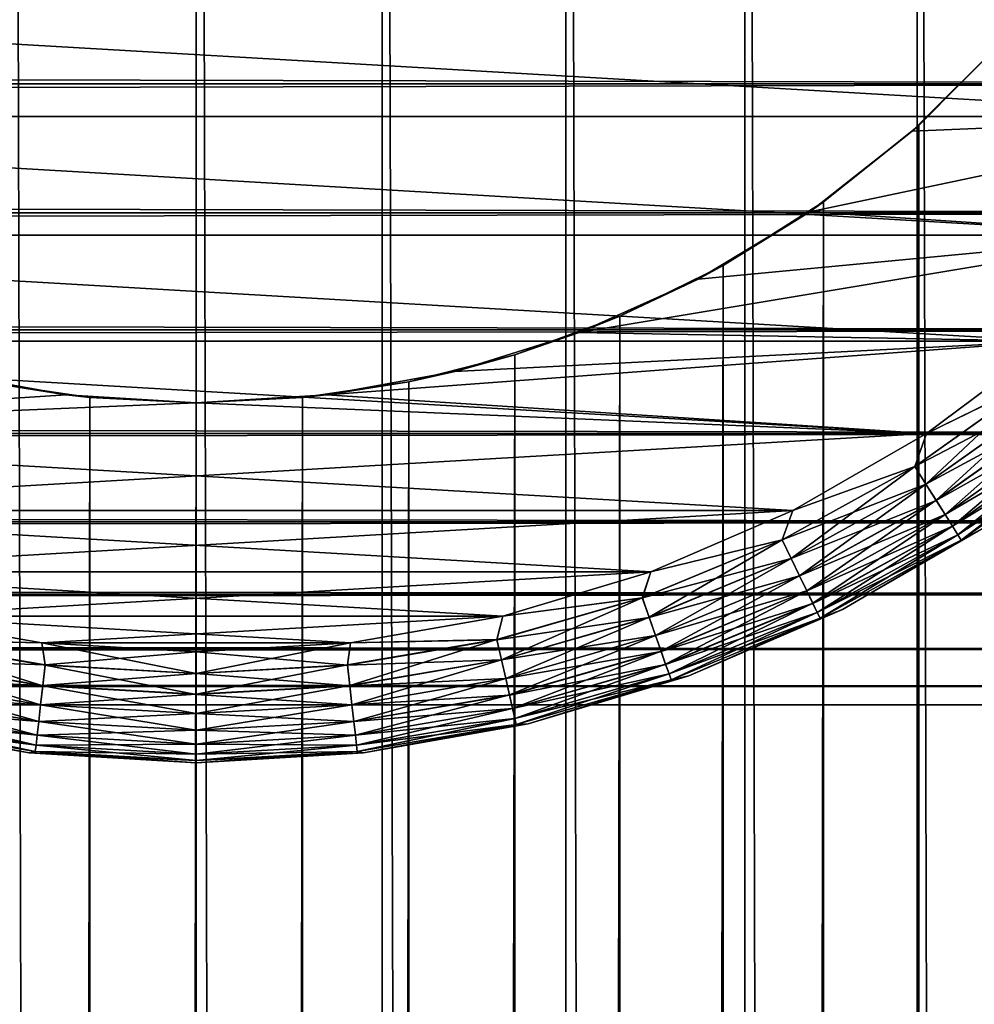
# Model space of a CAD drawing. Extents: x -265 to 265, y 0 to 607.
# Tile 276 of 296: x 248 to 257, y 565 to 574. Entities that reach past the tile are written whole.
import ezdxf

# ---------------------------------------------------------------- set-up
doc = ezdxf.new("R2010")
doc.units = 0
doc.header["$LTSCALE"] = 26.699852
for name, color, linetype in [('101', 7, 'CONTINUOUS'), ('102', 7, 'CONTINUOUS'), ('4', 7, 'CONTINUOUS'), ('79', 7, 'CONTINUOUS'), ('80', 7, 'CONTINUOUS'), ('85', 7, 'CONTINUOUS'), ('86', 7, 'CONTINUOUS'), ('89', 7, 'CONTINUOUS'), ('90', 7, 'CONTINUOUS'), ('93', 7, 'CONTINUOUS'), ('94', 7, 'CONTINUOUS'), ('97', 7, 'CONTINUOUS'), ('98', 7, 'CONTINUOUS')]:
    doc.layers.add(name, color=color, linetype=linetype)

msp = doc.modelspace()

# ---------------------------------------------------------------- linework, layer by layer
at = {"layer": '101', "color": 7, "linetype": 'CONTINUOUS'}
for points in [[(248.607, 568.0811, -25), (247.2327, 568.3234, -25), (247.2863, 568.1107, -25.0192), (248.607, 568.0811, -25)], [(248.6136, 567.695, -25.0762), (247.2863, 568.1107, -25.0192), (247.2446, 567.9276, -25.0762), (248.6136, 567.695, -25.0762)], [(248.6346, 567.8816, -25.0192), (248.607, 568.0811, -25), (247.2863, 568.1107, -25.0192), (248.6346, 567.8816, -25.0192)], [(248.6346, 567.8816, -25.0192), (247.2863, 568.1107, -25.0192), (248.6136, 567.695, -25.0762), (248.6346, 567.8816, -25.0192)], [(250, 568, -25), (248.607, 568.0811, -25), (250, 567.8049, -25.0192), (250, 568, -25)], [(250, 567.8049, -25.0192), (248.607, 568.0811, -25), (248.6346, 567.8816, -25.0192), (250, 567.8049, -25.0192)], [(248.5942, 567.5231, -25.1687), (247.2446, 567.9276, -25.0762), (247.2061, 567.7589, -25.1687), (248.5942, 567.5231, -25.1687)], [(248.6136, 567.695, -25.0762), (247.2446, 567.9276, -25.0762), (248.5942, 567.5231, -25.1687), (248.6136, 567.695, -25.0762)], [(250, 567.6171, -25.0762), (248.6346, 567.8816, -25.0192), (248.6136, 567.695, -25.0762), (250, 567.6171, -25.0762)], [(250, 567.8049, -25.0192), (248.6346, 567.8816, -25.0192), (250, 567.6171, -25.0762), (250, 567.8049, -25.0192)], [(248.5772, 567.3724, -25.2933), (247.2061, 567.7589, -25.1687), (247.1723, 567.6111, -25.2933), (248.5772, 567.3724, -25.2933)], [(248.5942, 567.5231, -25.1687), (247.2061, 567.7589, -25.1687), (248.5772, 567.3724, -25.2933), (248.5942, 567.5231, -25.1687)], [(250, 567.4441, -25.1687), (248.6136, 567.695, -25.0762), (248.5942, 567.5231, -25.1687), (250, 567.4441, -25.1687)], [(250, 567.6171, -25.0762), (248.6136, 567.695, -25.0762), (250, 567.4441, -25.1687), (250, 567.6171, -25.0762)], [(248.5633, 567.2488, -25.4451), (247.1723, 567.6111, -25.2933), (247.1446, 567.4898, -25.4451), (248.5633, 567.2488, -25.4451)], [(248.5772, 567.3724, -25.2933), (247.1723, 567.6111, -25.2933), (248.5633, 567.2488, -25.4451), (248.5772, 567.3724, -25.2933)], [(248.5529, 567.157, -25.6182), (247.1446, 567.4898, -25.4451), (247.1241, 567.3998, -25.6182), (248.5529, 567.157, -25.6182)], [(248.5633, 567.2488, -25.4451), (247.1446, 567.4898, -25.4451), (248.5529, 567.157, -25.6182), (248.5633, 567.2488, -25.4451)], [(250, 567.2925, -25.2933), (248.5942, 567.5231, -25.1687), (248.5772, 567.3724, -25.2933), (250, 567.2925, -25.2933)], [(250, 567.4441, -25.1687), (248.5942, 567.5231, -25.1687), (250, 567.2925, -25.2933), (250, 567.4441, -25.1687)], [(248.5466, 567.1006, -25.8061), (247.1241, 567.3998, -25.6182), (247.1115, 567.3444, -25.8061), (248.5466, 567.1006, -25.8061)], [(248.5529, 567.157, -25.6182), (247.1241, 567.3998, -25.6182), (248.5466, 567.1006, -25.8061), (248.5529, 567.157, -25.6182)], [(247.002, 567.3504, -26), (248.4908, 567.0879, -26), (247.1115, 567.3444, -25.8061), (247.002, 567.3504, -26)], [(248.4908, 567.0879, -26), (248.5466, 567.1006, -25.8061), (247.1115, 567.3444, -25.8061), (248.4908, 567.0879, -26)], [(250, 567.1681, -25.4451), (248.5772, 567.3724, -25.2933), (248.5633, 567.2488, -25.4451), (250, 567.1681, -25.4451)], [(250, 567.2925, -25.2933), (248.5772, 567.3724, -25.2933), (250, 567.1681, -25.4451), (250, 567.2925, -25.2933)], [(250, 567.0757, -25.6182), (248.5633, 567.2488, -25.4451), (248.5529, 567.157, -25.6182), (250, 567.0757, -25.6182)], [(250, 567.1681, -25.4451), (248.5633, 567.2488, -25.4451), (250, 567.0757, -25.6182), (250, 567.1681, -25.4451)], [(250, 567.019, -25.8061), (248.5529, 567.157, -25.6182), (248.5466, 567.1006, -25.8061), (250, 567.019, -25.8061)], [(250, 567.0757, -25.6182), (248.5529, 567.157, -25.6182), (250, 567.019, -25.8061), (250, 567.0757, -25.6182)], [(248.4908, 567.0879, -26), (250, 567, -26), (248.5466, 567.1006, -25.8061), (248.4908, 567.0879, -26)], [(250, 567, -26), (250, 567.019, -25.8061), (248.5466, 567.1006, -25.8061), (250, 567, -26)]]:
    msp.add_3dface(points, dxfattribs=at)
at = {"layer": '102', "color": 7, "linetype": 'CONTINUOUS'}
for points in [[(257.7134, 570.8074, -25), (256.5941, 569.9741, -25), (257.6035, 570.4655, -25.0192), (257.7134, 570.8074, -25)], [(257.6035, 570.4655, -25.0192), (256.5941, 569.9741, -25), (256.4882, 569.6741, -25.0192), (257.6035, 570.4655, -25.0192)], [(257.6035, 570.4655, -25.0192), (256.4882, 569.6741, -25.0192), (257.7206, 570.3187, -25.0762), (257.6035, 570.4655, -25.0192)], [(257.7206, 570.3187, -25.0762), (256.4882, 569.6741, -25.0192), (256.5881, 569.5151, -25.0762), (257.7206, 570.3187, -25.0762)], [(257.7206, 570.3187, -25.0762), (256.5881, 569.5151, -25.0762), (257.8285, 570.1834, -25.1687), (257.7206, 570.3187, -25.0762)], [(257.8285, 570.1834, -25.1687), (256.5881, 569.5151, -25.0762), (256.6801, 569.3686, -25.1687), (257.8285, 570.1834, -25.1687)], [(257.8285, 570.1834, -25.1687), (256.6801, 569.3686, -25.1687), (257.923, 570.0649, -25.2933), (257.8285, 570.1834, -25.1687)], [(257.923, 570.0649, -25.2933), (256.6801, 569.3686, -25.1687), (256.7608, 569.2402, -25.2933), (257.923, 570.0649, -25.2933)], [(257.923, 570.0649, -25.2933), (256.7608, 569.2402, -25.2933), (258.0006, 569.9676, -25.4451), (257.923, 570.0649, -25.2933)], [(256.5941, 569.9741, -25), (255.3855, 569.2764, -25), (256.4882, 569.6741, -25.0192), (256.5941, 569.9741, -25)], [(258.0006, 569.9676, -25.4451), (256.7608, 569.2402, -25.2933), (256.827, 569.1349, -25.4451), (258.0006, 569.9676, -25.4451)], [(258.0006, 569.9676, -25.4451), (256.827, 569.1349, -25.4451), (258.0581, 569.8954, -25.6182), (258.0006, 569.9676, -25.4451)], [(258.0581, 569.8954, -25.6182), (256.827, 569.1349, -25.4451), (256.8761, 569.0567, -25.6182), (258.0581, 569.8954, -25.6182)], [(258.0581, 569.8954, -25.6182), (256.8761, 569.0567, -25.6182), (258.0935, 569.851, -25.8061), (258.0581, 569.8954, -25.6182)], [(258.0935, 569.851, -25.8061), (256.8761, 569.0567, -25.6182), (256.9063, 569.0087, -25.8061), (258.0935, 569.851, -25.8061)], [(257.1436, 569.1387, -26), (258.0935, 569.851, -25.8061), (256.9063, 569.0087, -25.8061), (257.1436, 569.1387, -26)], [(256.4882, 569.6741, -25.0192), (255.3855, 569.2764, -25), (255.2913, 569.0126, -25.0192), (256.4882, 569.6741, -25.0192)], [(256.4882, 569.6741, -25.0192), (255.2913, 569.0126, -25.0192), (256.5881, 569.5151, -25.0762), (256.4882, 569.6741, -25.0192)], [(256.5881, 569.5151, -25.0762), (255.2913, 569.0126, -25.0192), (255.3727, 568.8434, -25.0762), (256.5881, 569.5151, -25.0762)], [(256.5881, 569.5151, -25.0762), (255.3727, 568.8434, -25.0762), (256.6801, 569.3686, -25.1687), (256.5881, 569.5151, -25.0762)], [(256.6801, 569.3686, -25.1687), (255.3727, 568.8434, -25.0762), (255.4478, 568.6875, -25.1687), (256.6801, 569.3686, -25.1687)], [(256.6801, 569.3686, -25.1687), (255.4478, 568.6875, -25.1687), (256.7608, 569.2402, -25.2933), (256.6801, 569.3686, -25.1687)], [(255.3855, 569.2764, -25), (254.1042, 568.7237, -25), (255.2913, 569.0126, -25.0192), (255.3855, 569.2764, -25)], [(256.7608, 569.2402, -25.2933), (255.4478, 568.6875, -25.1687), (255.5136, 568.5509, -25.2933), (256.7608, 569.2402, -25.2933)], [(256.7608, 569.2402, -25.2933), (255.5136, 568.5509, -25.2933), (256.827, 569.1349, -25.4451), (256.7608, 569.2402, -25.2933)], [(256.827, 569.1349, -25.4451), (255.5136, 568.5509, -25.2933), (255.5676, 568.4389, -25.4451), (256.827, 569.1349, -25.4451)], [(256.827, 569.1349, -25.4451), (255.5676, 568.4389, -25.4451), (256.8761, 569.0567, -25.6182), (256.827, 569.1349, -25.4451)], [(255.8344, 568.3828, -26), (257.1436, 569.1387, -26), (256.9063, 569.0087, -25.8061), (255.8344, 568.3828, -26)], [(255.2913, 569.0126, -25.0192), (254.1042, 568.7237, -25), (254.0278, 568.4893, -25.0192), (255.2913, 569.0126, -25.0192)], [(255.2913, 569.0126, -25.0192), (254.0278, 568.4893, -25.0192), (255.3727, 568.8434, -25.0762), (255.2913, 569.0126, -25.0192)], [(256.8761, 569.0567, -25.6182), (255.5676, 568.4389, -25.4451), (255.6076, 568.3556, -25.6182), (256.8761, 569.0567, -25.6182)], [(256.8761, 569.0567, -25.6182), (255.6076, 568.3556, -25.6182), (256.9063, 569.0087, -25.8061), (256.8761, 569.0567, -25.6182)], [(256.9063, 569.0087, -25.8061), (255.6076, 568.3556, -25.6182), (255.6323, 568.3045, -25.8061), (256.9063, 569.0087, -25.8061)], [(255.8344, 568.3828, -26), (256.9063, 569.0087, -25.8061), (255.6323, 568.3045, -25.8061), (255.8344, 568.3828, -26)], [(255.3727, 568.8434, -25.0762), (254.0278, 568.4893, -25.0192), (254.0898, 568.312, -25.0762), (255.3727, 568.8434, -25.0762)], [(255.3727, 568.8434, -25.0762), (254.0898, 568.312, -25.0762), (255.4478, 568.6875, -25.1687), (255.3727, 568.8434, -25.0762)], [(254.1042, 568.7237, -25), (252.7673, 568.3234, -25), (254.0278, 568.4893, -25.0192), (254.1042, 568.7237, -25)], [(255.4478, 568.6875, -25.1687), (254.0898, 568.312, -25.0762), (254.1469, 568.1487, -25.1687), (255.4478, 568.6875, -25.1687)], [(255.4478, 568.6875, -25.1687), (254.1469, 568.1487, -25.1687), (255.5136, 568.5509, -25.2933), (255.4478, 568.6875, -25.1687)], [(255.5136, 568.5509, -25.2933), (254.1469, 568.1487, -25.1687), (254.197, 568.0056, -25.2933), (255.5136, 568.5509, -25.2933)], [(255.5136, 568.5509, -25.2933), (254.197, 568.0056, -25.2933), (255.5676, 568.4389, -25.4451), (255.5136, 568.5509, -25.2933)], [(254.0278, 568.4893, -25.0192), (252.7673, 568.3234, -25), (252.7137, 568.1107, -25.0192), (254.0278, 568.4893, -25.0192)], [(254.0278, 568.4893, -25.0192), (252.7137, 568.1107, -25.0192), (254.0898, 568.312, -25.0762), (254.0278, 568.4893, -25.0192)], [(255.5676, 568.4389, -25.4451), (254.197, 568.0056, -25.2933), (254.2381, 567.8882, -25.4451), (255.5676, 568.4389, -25.4451)], [(255.5676, 568.4389, -25.4451), (254.2381, 567.8882, -25.4451), (255.6076, 568.3556, -25.6182), (255.5676, 568.4389, -25.4451)], [(254.4463, 567.784, -26), (255.8344, 568.3828, -26), (255.6323, 568.3045, -25.8061), (254.4463, 567.784, -26)], [(252.7673, 568.3234, -25), (251.393, 568.0811, -25), (252.7137, 568.1107, -25.0192), (252.7673, 568.3234, -25)], [(254.0898, 568.312, -25.0762), (252.7137, 568.1107, -25.0192), (252.7554, 567.9276, -25.0762), (254.0898, 568.312, -25.0762)], [(254.0898, 568.312, -25.0762), (252.7554, 567.9276, -25.0762), (254.1469, 568.1487, -25.1687), (254.0898, 568.312, -25.0762)], [(255.6076, 568.3556, -25.6182), (254.2381, 567.8882, -25.4451), (254.2686, 567.801, -25.6182), (255.6076, 568.3556, -25.6182)], [(255.6076, 568.3556, -25.6182), (254.2686, 567.801, -25.6182), (255.6323, 568.3045, -25.8061), (255.6076, 568.3556, -25.6182)], [(255.6323, 568.3045, -25.8061), (254.2686, 567.801, -25.6182), (254.2874, 567.7474, -25.8061), (255.6323, 568.3045, -25.8061)], [(254.4463, 567.784, -26), (255.6323, 568.3045, -25.8061), (254.2874, 567.7474, -25.8061), (254.4463, 567.784, -26)], [(252.7137, 568.1107, -25.0192), (251.393, 568.0811, -25), (251.3654, 567.8816, -25.0192), (252.7137, 568.1107, -25.0192)], [(252.7137, 568.1107, -25.0192), (251.3654, 567.8816, -25.0192), (252.7554, 567.9276, -25.0762), (252.7137, 568.1107, -25.0192)], [(254.1469, 568.1487, -25.1687), (252.7554, 567.9276, -25.0762), (252.7939, 567.7589, -25.1687), (254.1469, 568.1487, -25.1687)], [(254.1469, 568.1487, -25.1687), (252.7939, 567.7589, -25.1687), (254.197, 568.0056, -25.2933), (254.1469, 568.1487, -25.1687)], [(251.393, 568.0811, -25), (250, 568, -25), (251.3654, 567.8816, -25.0192), (251.393, 568.0811, -25)], [(254.197, 568.0056, -25.2933), (252.7939, 567.7589, -25.1687), (252.8277, 567.6111, -25.2933), (254.197, 568.0056, -25.2933)], [(254.197, 568.0056, -25.2933), (252.8277, 567.6111, -25.2933), (254.2381, 567.8882, -25.4451), (254.197, 568.0056, -25.2933)], [(250, 568, -25), (250, 567.8049, -25.0192), (251.3654, 567.8816, -25.0192), (250, 568, -25)], [(252.7554, 567.9276, -25.0762), (251.3654, 567.8816, -25.0192), (251.3864, 567.695, -25.0762), (252.7554, 567.9276, -25.0762)], [(252.7554, 567.9276, -25.0762), (251.3864, 567.695, -25.0762), (252.7939, 567.7589, -25.1687), (252.7554, 567.9276, -25.0762)], [(251.3654, 567.8816, -25.0192), (250, 567.8049, -25.0192), (251.3864, 567.695, -25.0762), (251.3654, 567.8816, -25.0192)], [(254.2381, 567.8882, -25.4451), (252.8277, 567.6111, -25.2933), (252.8554, 567.4898, -25.4451), (254.2381, 567.8882, -25.4451)], [(254.2381, 567.8882, -25.4451), (252.8554, 567.4898, -25.4451), (254.2686, 567.801, -25.6182), (254.2381, 567.8882, -25.4451)], [(250, 567.8049, -25.0192), (250, 567.6171, -25.0762), (251.3864, 567.695, -25.0762), (250, 567.8049, -25.0192)], [(252.7939, 567.7589, -25.1687), (251.3864, 567.695, -25.0762), (251.4058, 567.5231, -25.1687), (252.7939, 567.7589, -25.1687)], [(252.7939, 567.7589, -25.1687), (251.4058, 567.5231, -25.1687), (252.8277, 567.6111, -25.2933), (252.7939, 567.7589, -25.1687)], [(254.2686, 567.801, -25.6182), (252.8554, 567.4898, -25.4451), (252.8759, 567.3998, -25.6182), (254.2686, 567.801, -25.6182)], [(254.2686, 567.801, -25.6182), (252.8759, 567.3998, -25.6182), (254.2874, 567.7474, -25.8061), (254.2686, 567.801, -25.6182)], [(254.2874, 567.7474, -25.8061), (252.8759, 567.3998, -25.6182), (252.8885, 567.3444, -25.8061), (254.2874, 567.7474, -25.8061)], [(252.998, 567.3504, -26), (254.2874, 567.7474, -25.8061), (252.8885, 567.3444, -25.8061), (252.998, 567.3504, -26)], [(252.998, 567.3504, -26), (254.4463, 567.784, -26), (254.2874, 567.7474, -25.8061), (252.998, 567.3504, -26)], [(251.3864, 567.695, -25.0762), (250, 567.6171, -25.0762), (251.4058, 567.5231, -25.1687), (251.3864, 567.695, -25.0762)], [(250, 567.6171, -25.0762), (250, 567.4441, -25.1687), (251.4058, 567.5231, -25.1687), (250, 567.6171, -25.0762)], [(252.8277, 567.6111, -25.2933), (251.4058, 567.5231, -25.1687), (251.4228, 567.3724, -25.2933), (252.8277, 567.6111, -25.2933)], [(252.8277, 567.6111, -25.2933), (251.4228, 567.3724, -25.2933), (252.8554, 567.4898, -25.4451), (252.8277, 567.6111, -25.2933)], [(251.4058, 567.5231, -25.1687), (250, 567.4441, -25.1687), (251.4228, 567.3724, -25.2933), (251.4058, 567.5231, -25.1687)], [(252.8554, 567.4898, -25.4451), (251.4228, 567.3724, -25.2933), (251.4367, 567.2488, -25.4451), (252.8554, 567.4898, -25.4451)], [(252.8554, 567.4898, -25.4451), (251.4367, 567.2488, -25.4451), (252.8759, 567.3998, -25.6182), (252.8554, 567.4898, -25.4451)], [(250, 567.4441, -25.1687), (250, 567.2925, -25.2933), (251.4228, 567.3724, -25.2933), (250, 567.4441, -25.1687)], [(252.8759, 567.3998, -25.6182), (251.4367, 567.2488, -25.4451), (251.4471, 567.157, -25.6182), (252.8759, 567.3998, -25.6182)], [(252.8759, 567.3998, -25.6182), (251.4471, 567.157, -25.6182), (252.8885, 567.3444, -25.8061), (252.8759, 567.3998, -25.6182)], [(251.4228, 567.3724, -25.2933), (250, 567.2925, -25.2933), (251.4367, 567.2488, -25.4451), (251.4228, 567.3724, -25.2933)], [(250, 567.2925, -25.2933), (250, 567.1681, -25.4451), (251.4367, 567.2488, -25.4451), (250, 567.2925, -25.2933)], [(252.8885, 567.3444, -25.8061), (251.4471, 567.157, -25.6182), (251.4534, 567.1006, -25.8061), (252.8885, 567.3444, -25.8061)], [(251.5092, 567.0879, -26), (252.8885, 567.3444, -25.8061), (251.4534, 567.1006, -25.8061), (251.5092, 567.0879, -26)], [(251.5092, 567.0879, -26), (252.998, 567.3504, -26), (252.8885, 567.3444, -25.8061), (251.5092, 567.0879, -26)], [(251.4367, 567.2488, -25.4451), (250, 567.1681, -25.4451), (251.4471, 567.157, -25.6182), (251.4367, 567.2488, -25.4451)], [(250, 567.1681, -25.4451), (250, 567.0757, -25.6182), (251.4471, 567.157, -25.6182), (250, 567.1681, -25.4451)], [(251.4471, 567.157, -25.6182), (250, 567.0757, -25.6182), (251.4534, 567.1006, -25.8061), (251.4471, 567.157, -25.6182)], [(250, 567.019, -25.8061), (251.5092, 567.0879, -26), (251.4534, 567.1006, -25.8061), (250, 567.019, -25.8061)], [(250, 567.0757, -25.6182), (250, 567.019, -25.8061), (251.4534, 567.1006, -25.8061), (250, 567.0757, -25.6182)], [(250, 567, -26), (251.5092, 567.0879, -26), (250, 567.019, -25.8061), (250, 567, -26)]]:
    msp.add_3dface(points, dxfattribs=at)
at = {"layer": '4', "color": 7, "linetype": 'CONTINUOUS'}
for points in [[(-263, 573.1311, 17.0564), (-263, 574.39, 16.3296), (263, 573.1311, 17.0564), (-263, 573.1311, 17.0564)], [(263, 573.1311, 17.0564), (-263, 574.39, 16.3296), (263, 574.39, 16.3296), (263, 573.1311, 17.0564)], [(-263, 574.39, 38.6704), (-263, 573.1311, 37.9436), (263, 574.39, 38.6704), (-263, 574.39, 38.6704)], [(263, 574.39, 38.6704), (-263, 573.1311, 37.9436), (263, 573.1311, 37.9436), (263, 574.39, 38.6704)], [(-263, 571.9652, 17.9244), (-263, 573.1311, 17.0564), (263, 571.9652, 17.9244), (-263, 571.9652, 17.9244)], [(263, 571.9652, 17.9244), (-263, 573.1311, 17.0564), (263, 573.1311, 17.0564), (263, 571.9652, 17.9244)], [(-263, 573.1311, 37.9436), (-263, 571.9652, 37.0756), (263, 573.1311, 37.9436), (-263, 573.1311, 37.9436)], [(263, 573.1311, 37.9436), (-263, 571.9652, 37.0756), (263, 571.9652, 37.0756), (263, 573.1311, 37.9436)], [(-263, 570.9078, 18.922), (-263, 571.9652, 17.9244), (263, 570.9078, 18.922), (-263, 570.9078, 18.922)], [(263, 570.9078, 18.922), (-263, 571.9652, 17.9244), (263, 571.9652, 17.9244), (263, 570.9078, 18.922)], [(-263, 571.9652, 37.0756), (-263, 570.9078, 36.078), (263, 571.9652, 37.0756), (-263, 571.9652, 37.0756)], [(263, 571.9652, 37.0756), (-263, 570.9078, 36.078), (263, 570.9078, 36.078), (263, 571.9652, 37.0756)], [(-263, 569.9735, 20.0355), (-263, 570.9078, 18.922), (263, 569.9735, 20.0355), (-263, 569.9735, 20.0355)], [(263, 569.9735, 20.0355), (-263, 570.9078, 18.922), (263, 570.9078, 18.922), (263, 569.9735, 20.0355)], [(-263, 570.9078, 36.078), (-263, 569.9735, 34.9645), (263, 570.9078, 36.078), (-263, 570.9078, 36.078)], [(263, 570.9078, 36.078), (-263, 569.9735, 34.9645), (263, 569.9735, 34.9645), (263, 570.9078, 36.078)], [(-263, 569.1747, 21.25), (-263, 569.9735, 20.0355), (263, 569.1747, 21.25), (-263, 569.1747, 21.25)], [(263, 569.1747, 21.25), (-263, 569.9735, 20.0355), (263, 569.9735, 20.0355), (263, 569.1747, 21.25)], [(-263, 569.9735, 34.9645), (-263, 569.1747, 33.75), (263, 569.9735, 34.9645), (-263, 569.9735, 34.9645)], [(263, 569.9735, 34.9645), (-263, 569.1747, 33.75), (263, 569.1747, 33.75), (263, 569.9735, 34.9645)], [(-263, 568.5223, 22.549), (-263, 569.1747, 21.25), (263, 568.5223, 22.549), (-263, 568.5223, 22.549)], [(263, 568.5223, 22.549), (-263, 569.1747, 21.25), (263, 569.1747, 21.25), (263, 568.5223, 22.549)], [(-263, 569.1747, 33.75), (-263, 568.5223, 32.451), (263, 569.1747, 33.75), (-263, 569.1747, 33.75)], [(263, 569.1747, 33.75), (-263, 568.5223, 32.451), (263, 568.5223, 32.451), (263, 569.1747, 33.75)], [(-263, 568.0251, 23.915), (-263, 568.5223, 22.549), (263, 568.0251, 23.915), (-263, 568.0251, 23.915)], [(263, 568.0251, 23.915), (-263, 568.5223, 22.549), (263, 568.5223, 22.549), (263, 568.0251, 23.915)], [(-263, 568.5223, 32.451), (-263, 568.0251, 31.085), (263, 568.5223, 32.451), (-263, 568.5223, 32.451)], [(263, 568.5223, 32.451), (-263, 568.0251, 31.085), (263, 568.0251, 31.085), (263, 568.5223, 32.451)], [(-263, 567.6899, 25.3294), (-263, 568.0251, 23.915), (263, 567.6899, 25.3294), (-263, 567.6899, 25.3294)], [(263, 567.6899, 25.3294), (-263, 568.0251, 23.915), (263, 568.0251, 23.915), (263, 567.6899, 25.3294)], [(-263, 568.0251, 31.085), (-263, 567.6899, 29.6706), (263, 568.0251, 31.085), (-263, 568.0251, 31.085)], [(263, 568.0251, 31.085), (-263, 567.6899, 29.6706), (263, 567.6899, 29.6706), (263, 568.0251, 31.085)], [(-263, 567.5211, 26.7732), (-263, 567.6899, 25.3294), (263, 567.5211, 26.7732), (-263, 567.5211, 26.7732)], [(263, 567.5211, 26.7732), (-263, 567.6899, 25.3294), (263, 567.6899, 25.3294), (263, 567.5211, 26.7732)], [(-263, 567.6899, 29.6706), (-263, 567.5211, 28.2268), (263, 567.6899, 29.6706), (-263, 567.6899, 29.6706)], [(263, 567.6899, 29.6706), (-263, 567.5211, 28.2268), (263, 567.5211, 28.2268), (263, 567.6899, 29.6706)], [(-263, 567.5211, 28.2268), (-263, 567.5211, 26.7732), (263, 567.5211, 28.2268), (-263, 567.5211, 28.2268)], [(263, 567.5211, 28.2268), (-263, 567.5211, 26.7732), (263, 567.5211, 26.7732), (263, 567.5211, 28.2268)]]:
    msp.add_3dface(points, dxfattribs=at)
at = {"layer": '79', "color": 7, "linetype": 'CONTINUOUS'}
for points in [[(248.3205, 1, 14.9057), (250, 1, 15), (248.3205, 599, 14.9057), (248.3205, 1, 14.9057)], [(248.3205, 599, 14.9057), (250, 1, 15), (250, 599, 15), (248.3205, 599, 14.9057)], [(250, 1, 15), (251.6795, 1, 14.9057), (250, 599, 15), (250, 1, 15)], [(250, 599, 15), (251.6795, 1, 14.9057), (251.6795, 599, 14.9057), (250, 599, 15)], [(251.6795, 1, 14.9057), (253.3378, 1, 14.6239), (251.6795, 599, 14.9057), (251.6795, 1, 14.9057)], [(251.6795, 599, 14.9057), (253.3378, 1, 14.6239), (253.3378, 599, 14.6239), (251.6795, 599, 14.9057)], [(253.3378, 1, 14.6239), (254.9542, 1, 14.1582), (253.3378, 599, 14.6239), (253.3378, 1, 14.6239)], [(253.3378, 599, 14.6239), (254.9542, 1, 14.1582), (254.9542, 599, 14.1582), (253.3378, 599, 14.6239)], [(254.9542, 1, 14.1582), (256.5083, 1, 13.5145), (254.9542, 599, 14.1582), (254.9542, 1, 14.1582)], [(254.9542, 599, 14.1582), (256.5083, 1, 13.5145), (256.5083, 599, 13.5145), (254.9542, 599, 14.1582)], [(256.5083, 1, 13.5145), (257.9805, 1, 12.7009), (256.5083, 599, 13.5145), (256.5083, 1, 13.5145)], [(256.5083, 599, 13.5145), (257.9805, 1, 12.7009), (257.9805, 599, 12.7009), (256.5083, 599, 13.5145)]]:
    msp.add_3dface(points, dxfattribs=at)
at = {"layer": '80', "color": 7, "linetype": 'CONTINUOUS'}
for points in [[(256.525, 572.7552, -13.5064), (257.3158, 573.5548, -13.095), (256.5251, 27.2447, -13.5064), (256.525, 572.7552, -13.5064)], [(256.5251, 27.2447, -13.5064), (257.3158, 573.5548, -13.095), (257.3159, 26.4452, -13.095), (256.5251, 27.2447, -13.5064)], [(255.664, 572.0639, -13.8895), (256.525, 572.7552, -13.5064), (255.664, 27.9361, -13.8895), (255.664, 572.0639, -13.8895)], [(255.664, 27.9361, -13.8895), (256.525, 572.7552, -13.5064), (256.5251, 27.2447, -13.5064), (255.664, 27.9361, -13.8895)], [(254.7575, 571.4895, -14.2256), (255.664, 572.0639, -13.8895), (254.7575, 28.5105, -14.2255), (254.7575, 571.4895, -14.2256)], [(254.7575, 28.5105, -14.2255), (255.664, 572.0639, -13.8895), (255.664, 27.9361, -13.8895), (254.7575, 28.5105, -14.2255)], [(253.8238, 571.0311, -14.5044), (254.7575, 571.4895, -14.2256), (253.8239, 28.9689, -14.5044), (253.8238, 571.0311, -14.5044)], [(253.8239, 28.9689, -14.5044), (254.7575, 571.4895, -14.2256), (254.7575, 28.5105, -14.2255), (253.8239, 28.9689, -14.5044)], [(252.8754, 570.6836, -14.7218), (253.8238, 571.0311, -14.5044), (252.8754, 29.3163, -14.7218), (252.8754, 570.6836, -14.7218)], [(252.8754, 29.3163, -14.7218), (253.8238, 571.0311, -14.5044), (253.8239, 28.9689, -14.5044), (252.8754, 29.3163, -14.7218)], [(251.9193, 570.4408, -14.8767), (252.8754, 570.6836, -14.7218), (251.9193, 29.5592, -14.8767), (251.9193, 570.4408, -14.8767)], [(251.9193, 29.5592, -14.8767), (252.8754, 570.6836, -14.7218), (252.8754, 29.3163, -14.7218), (251.9193, 29.5592, -14.8767)], [(248.0807, 570.4408, -14.8767), (249.0397, 570.2974, -14.9692), (248.0807, 29.5592, -14.8767), (248.0807, 570.4408, -14.8767)], [(250.9603, 570.2974, -14.9692), (251.9193, 570.4408, -14.8767), (250.9603, 29.7026, -14.9692), (250.9603, 570.2974, -14.9692)], [(250.9603, 29.7026, -14.9692), (251.9193, 570.4408, -14.8767), (251.9193, 29.5592, -14.8767), (250.9603, 29.7026, -14.9692)], [(248.0807, 29.5592, -14.8767), (249.0397, 570.2974, -14.9692), (249.0397, 29.7026, -14.9692), (248.0807, 29.5592, -14.8767)], [(249.0397, 570.2974, -14.9692), (250, 570.25, -15), (249.0397, 29.7026, -14.9692), (249.0397, 570.2974, -14.9692)], [(249.0397, 29.7026, -14.9692), (250, 570.25, -15), (250, 29.75, -15), (249.0397, 29.7026, -14.9692)], [(250, 570.25, -15), (250.9603, 570.2974, -14.9692), (250, 29.75, -15), (250, 570.25, -15)], [(250, 29.75, -15), (250.9603, 570.2974, -14.9692), (250.9603, 29.7026, -14.9692), (250, 29.75, -15)]]:
    msp.add_3dface(points, dxfattribs=at)
at = {"layer": '85', "color": 7, "linetype": 'CONTINUOUS'}
for points in [[(248.8248, 570.3211, -25), (248.0807, 570.4408, -14.8767), (247.6667, 570.5333, -25), (248.8248, 570.3211, -25)], [(249.0397, 570.2974, -14.9692), (248.0807, 570.4408, -14.8767), (248.8248, 570.3211, -25), (249.0397, 570.2974, -14.9692)], [(250, 570.25, -25), (249.0397, 570.2974, -14.9692), (248.8248, 570.3211, -25), (250, 570.25, -25)], [(250, 570.25, -15), (249.0397, 570.2974, -14.9692), (250, 570.25, -25), (250, 570.25, -15)]]:
    msp.add_3dface(points, dxfattribs=at)
at = {"layer": '86', "color": 7, "linetype": 'CONTINUOUS'}
for points in [[(257.298, 573.5346, -25), (256.525, 572.7552, -13.5064), (256.4654, 572.702, -25), (257.298, 573.5346, -25)], [(257.3158, 573.5548, -13.095), (256.525, 572.7552, -13.5064), (257.298, 573.5346, -25), (257.3158, 573.5548, -13.095)], [(256.525, 572.7552, -13.5064), (255.664, 572.0639, -13.8895), (256.4654, 572.702, -25), (256.525, 572.7552, -13.5064)], [(256.4654, 572.702, -25), (255.664, 572.0639, -13.8895), (255.5386, 571.9759, -25), (256.4654, 572.702, -25)], [(255.664, 572.0639, -13.8895), (254.7575, 571.4895, -14.2256), (255.5386, 571.9759, -25), (255.664, 572.0639, -13.8895)], [(255.5386, 571.9759, -25), (254.7575, 571.4895, -14.2256), (254.5311, 571.3668, -25), (255.5386, 571.9759, -25)], [(254.7575, 571.4895, -14.2256), (253.8238, 571.0311, -14.5044), (254.5311, 571.3668, -25), (254.7575, 571.4895, -14.2256)], [(254.5311, 571.3668, -25), (253.8238, 571.0311, -14.5044), (253.4574, 570.8836, -25), (254.5311, 571.3668, -25)], [(253.8238, 571.0311, -14.5044), (252.8754, 570.6836, -14.7218), (253.4574, 570.8836, -25), (253.8238, 571.0311, -14.5044)], [(253.4574, 570.8836, -25), (252.8754, 570.6836, -14.7218), (252.3333, 570.5333, -25), (253.4574, 570.8836, -25)], [(252.8754, 570.6836, -14.7218), (251.9193, 570.4408, -14.8767), (252.3333, 570.5333, -25), (252.8754, 570.6836, -14.7218)], [(252.3333, 570.5333, -25), (251.9193, 570.4408, -14.8767), (251.1752, 570.3211, -25), (252.3333, 570.5333, -25)], [(251.9193, 570.4408, -14.8767), (250.9603, 570.2974, -14.9692), (251.1752, 570.3211, -25), (251.9193, 570.4408, -14.8767)], [(250.9603, 570.2974, -14.9692), (250, 570.25, -15), (251.1752, 570.3211, -25), (250.9603, 570.2974, -14.9692)], [(250, 570.25, -15), (250, 570.25, -25), (251.1752, 570.3211, -25), (250, 570.25, -15)]]:
    msp.add_3dface(points, dxfattribs=at)
at = {"layer": '89', "color": 7, "linetype": 'CONTINUOUS'}
for points in [[(257.298, 573.5346, -25), (256.4654, 572.702, -25), (259.6255, 572.8341, -25), (257.298, 573.5346, -25)], [(256.4654, 572.702, -25), (255.5386, 571.9759, -25), (259.6255, 572.8341, -25), (256.4654, 572.702, -25)], [(259.6255, 572.8341, -25), (255.5386, 571.9759, -25), (258.7285, 571.7651, -25), (259.6255, 572.8341, -25)], [(255.5386, 571.9759, -25), (254.5311, 571.3668, -25), (258.7285, 571.7651, -25), (255.5386, 571.9759, -25)], [(254.5311, 571.3668, -25), (253.4574, 570.8836, -25), (258.7285, 571.7651, -25), (254.5311, 571.3668, -25)], [(258.7285, 571.7651, -25), (253.4574, 570.8836, -25), (257.7134, 570.8074, -25), (258.7285, 571.7651, -25)], [(253.4574, 570.8836, -25), (252.3333, 570.5333, -25), (257.7134, 570.8074, -25), (253.4574, 570.8836, -25)], [(252.3333, 570.5333, -25), (251.1752, 570.3211, -25), (257.7134, 570.8074, -25), (252.3333, 570.5333, -25)], [(257.7134, 570.8074, -25), (251.1752, 570.3211, -25), (256.5941, 569.9741, -25), (257.7134, 570.8074, -25)], [(248.8248, 570.3211, -25), (247.6667, 570.5333, -25), (243.4059, 569.9741, -25), (248.8248, 570.3211, -25)], [(250, 570.25, -25), (248.8248, 570.3211, -25), (243.4059, 569.9741, -25), (250, 570.25, -25)], [(251.1752, 570.3211, -25), (250, 570.25, -25), (256.5941, 569.9741, -25), (251.1752, 570.3211, -25)], [(250, 570.25, -25), (243.4059, 569.9741, -25), (256.5941, 569.9741, -25), (250, 570.25, -25)], [(243.4059, 569.9741, -25), (244.6145, 569.2764, -25), (256.5941, 569.9741, -25), (243.4059, 569.9741, -25)], [(256.5941, 569.9741, -25), (244.6145, 569.2764, -25), (255.3855, 569.2764, -25), (256.5941, 569.9741, -25)], [(244.6145, 569.2764, -25), (245.8958, 568.7237, -25), (255.3855, 569.2764, -25), (244.6145, 569.2764, -25)], [(255.3855, 569.2764, -25), (245.8958, 568.7237, -25), (254.1042, 568.7237, -25), (255.3855, 569.2764, -25)], [(245.8958, 568.7237, -25), (247.2327, 568.3234, -25), (254.1042, 568.7237, -25), (245.8958, 568.7237, -25)], [(254.1042, 568.7237, -25), (247.2327, 568.3234, -25), (252.7673, 568.3234, -25), (254.1042, 568.7237, -25)], [(247.2327, 568.3234, -25), (248.607, 568.0811, -25), (252.7673, 568.3234, -25), (247.2327, 568.3234, -25)], [(252.7673, 568.3234, -25), (248.607, 568.0811, -25), (251.393, 568.0811, -25), (252.7673, 568.3234, -25)], [(248.607, 568.0811, -25), (250, 568, -25), (251.393, 568.0811, -25), (248.607, 568.0811, -25)]]:
    msp.add_3dface(points, dxfattribs=at)
at = {"layer": '90', "color": 7, "linetype": 'CONTINUOUS'}
for points in [[(240.3745, 572.8341, -75), (239.6077, 574, -75), (259.6255, 572.8341, -75), (240.3745, 572.8341, -75)], [(259.6255, 572.8341, -75), (239.6077, 574, -75), (260.3923, 574, -75), (259.6255, 572.8341, -75)], [(241.2715, 571.7651, -75), (240.3745, 572.8341, -75), (258.7285, 571.7651, -75), (241.2715, 571.7651, -75)], [(258.7285, 571.7651, -75), (240.3745, 572.8341, -75), (259.6255, 572.8341, -75), (258.7285, 571.7651, -75)], [(242.2866, 570.8074, -75), (241.2715, 571.7651, -75), (257.7134, 570.8074, -75), (242.2866, 570.8074, -75)], [(257.7134, 570.8074, -75), (241.2715, 571.7651, -75), (258.7285, 571.7651, -75), (257.7134, 570.8074, -75)], [(243.4059, 569.9741, -75), (242.2866, 570.8074, -75), (256.5941, 569.9741, -75), (243.4059, 569.9741, -75)], [(256.5941, 569.9741, -75), (242.2866, 570.8074, -75), (257.7134, 570.8074, -75), (256.5941, 569.9741, -75)], [(244.6145, 569.2764, -75), (243.4059, 569.9741, -75), (255.3855, 569.2764, -75), (244.6145, 569.2764, -75)], [(255.3855, 569.2764, -75), (243.4059, 569.9741, -75), (256.5941, 569.9741, -75), (255.3855, 569.2764, -75)], [(245.8958, 568.7237, -75), (244.6145, 569.2764, -75), (254.1042, 568.7237, -75), (245.8958, 568.7237, -75)], [(254.1042, 568.7237, -75), (244.6145, 569.2764, -75), (255.3855, 569.2764, -75), (254.1042, 568.7237, -75)], [(247.2327, 568.3234, -75), (245.8958, 568.7237, -75), (252.7673, 568.3234, -75), (247.2327, 568.3234, -75)], [(252.7673, 568.3234, -75), (245.8958, 568.7237, -75), (254.1042, 568.7237, -75), (252.7673, 568.3234, -75)], [(248.607, 568.0811, -75), (247.2327, 568.3234, -75), (251.393, 568.0811, -75), (248.607, 568.0811, -75)], [(251.393, 568.0811, -75), (247.2327, 568.3234, -75), (252.7673, 568.3234, -75), (251.393, 568.0811, -75)], [(250, 568, -75), (248.607, 568.0811, -75), (251.393, 568.0811, -75), (250, 568, -75)]]:
    msp.add_3dface(points, dxfattribs=at)
at = {"layer": '93', "color": 7, "linetype": 'CONTINUOUS'}
for points in [[(247.002, 567.3504, -74), (248.4908, 567.0879, -74), (247.002, 567.3504, -26), (247.002, 567.3504, -74)], [(247.002, 567.3504, -26), (248.4908, 567.0879, -74), (248.4908, 567.0879, -26), (247.002, 567.3504, -26)], [(248.4908, 567.0879, -74), (250, 567, -74), (248.4908, 567.0879, -26), (248.4908, 567.0879, -74)], [(248.4908, 567.0879, -26), (250, 567, -74), (250, 567, -26), (248.4908, 567.0879, -26)]]:
    msp.add_3dface(points, dxfattribs=at)
at = {"layer": '94', "color": 7, "linetype": 'CONTINUOUS'}
for points in [[(255.8344, 568.3828, -74), (257.1436, 569.1387, -74), (255.8344, 568.3828, -26), (255.8344, 568.3828, -74)], [(255.8344, 568.3828, -26), (257.1436, 569.1387, -74), (257.1436, 569.1387, -26), (255.8344, 568.3828, -26)], [(254.4463, 567.784, -74), (255.8344, 568.3828, -74), (254.4463, 567.784, -26), (254.4463, 567.784, -74)], [(254.4463, 567.784, -26), (255.8344, 568.3828, -74), (255.8344, 568.3828, -26), (254.4463, 567.784, -26)], [(252.998, 567.3504, -74), (254.4463, 567.784, -74), (252.998, 567.3504, -26), (252.998, 567.3504, -74)], [(252.998, 567.3504, -26), (254.4463, 567.784, -74), (254.4463, 567.784, -26), (252.998, 567.3504, -26)], [(251.5092, 567.0879, -74), (252.998, 567.3504, -74), (251.5092, 567.0879, -26), (251.5092, 567.0879, -74)], [(251.5092, 567.0879, -26), (252.998, 567.3504, -74), (252.998, 567.3504, -26), (251.5092, 567.0879, -26)], [(250, 567, -26), (250, 567, -74), (251.5092, 567.0879, -74), (250, 567, -26)], [(250, 567, -26), (251.5092, 567.0879, -74), (251.5092, 567.0879, -26), (250, 567, -26)]]:
    msp.add_3dface(points, dxfattribs=at)
at = {"layer": '97', "color": 7, "linetype": 'CONTINUOUS'}
for points in [[(247.2327, 568.3234, -75), (248.607, 568.0811, -75), (247.2866, 568.1118, -74.981), (247.2327, 568.3234, -75)], [(247.2866, 568.1118, -74.981), (248.6347, 567.8827, -74.981), (247.2448, 567.9287, -74.9243), (247.2866, 568.1118, -74.981)], [(247.2866, 568.1118, -74.981), (248.607, 568.0811, -75), (248.6347, 567.8827, -74.981), (247.2866, 568.1118, -74.981)], [(248.607, 568.0811, -75), (250, 568, -75), (248.6347, 567.8827, -74.981), (248.607, 568.0811, -75)], [(247.2448, 567.9287, -74.9243), (248.6137, 567.6961, -74.9243), (247.2063, 567.7599, -74.8319), (247.2448, 567.9287, -74.9243)], [(247.2448, 567.9287, -74.9243), (248.6347, 567.8827, -74.981), (248.6137, 567.6961, -74.9243), (247.2448, 567.9287, -74.9243)], [(248.6347, 567.8827, -74.981), (250, 568, -75), (250, 567.8061, -74.981), (248.6347, 567.8827, -74.981)], [(248.6347, 567.8827, -74.981), (250, 567.8061, -74.981), (248.6137, 567.6961, -74.9243), (248.6347, 567.8827, -74.981)], [(247.2063, 567.7599, -74.8319), (248.5943, 567.524, -74.8319), (247.1725, 567.6119, -74.7075), (247.2063, 567.7599, -74.8319)], [(247.2063, 567.7599, -74.8319), (248.6137, 567.6961, -74.9243), (248.5943, 567.524, -74.8319), (247.2063, 567.7599, -74.8319)], [(248.6137, 567.6961, -74.9243), (250, 567.8061, -74.981), (250, 567.6182, -74.9243), (248.6137, 567.6961, -74.9243)], [(248.6137, 567.6961, -74.9243), (250, 567.6182, -74.9243), (248.5943, 567.524, -74.8319), (248.6137, 567.6961, -74.9243)], [(247.1725, 567.6119, -74.7075), (248.5773, 567.3732, -74.7075), (247.1448, 567.4905, -74.5559), (247.1725, 567.6119, -74.7075)], [(247.1725, 567.6119, -74.7075), (248.5943, 567.524, -74.8319), (248.5773, 567.3732, -74.7075), (247.1725, 567.6119, -74.7075)], [(248.5943, 567.524, -74.8319), (250, 567.6182, -74.9243), (250, 567.4451, -74.8319), (248.5943, 567.524, -74.8319)], [(247.1448, 567.4905, -74.5559), (248.5634, 567.2494, -74.5559), (247.1242, 567.4002, -74.3829), (247.1448, 567.4905, -74.5559)], [(247.1448, 567.4905, -74.5559), (248.5773, 567.3732, -74.7075), (248.5634, 567.2494, -74.5559), (247.1448, 567.4905, -74.5559)], [(248.5943, 567.524, -74.8319), (250, 567.4451, -74.8319), (248.5773, 567.3732, -74.7075), (248.5943, 567.524, -74.8319)], [(247.1242, 567.4002, -74.3829), (248.553, 567.1575, -74.3829), (247.1115, 567.3447, -74.1951), (247.1242, 567.4002, -74.3829)], [(247.1242, 567.4002, -74.3829), (248.5634, 567.2494, -74.5559), (248.553, 567.1575, -74.3829), (247.1242, 567.4002, -74.3829)], [(248.5773, 567.3732, -74.7075), (250, 567.4451, -74.8319), (250, 567.2933, -74.7075), (248.5773, 567.3732, -74.7075)], [(248.4908, 567.0879, -74), (247.002, 567.3504, -74), (247.1115, 567.3447, -74.1951), (248.4908, 567.0879, -74)], [(248.4908, 567.0879, -74), (247.1115, 567.3447, -74.1951), (248.5466, 567.1008, -74.1951), (248.4908, 567.0879, -74)], [(247.1115, 567.3447, -74.1951), (248.553, 567.1575, -74.3829), (248.5466, 567.1008, -74.1951), (247.1115, 567.3447, -74.1951)], [(248.5773, 567.3732, -74.7075), (250, 567.2933, -74.7075), (248.5634, 567.2494, -74.5559), (248.5773, 567.3732, -74.7075)], [(248.5634, 567.2494, -74.5559), (250, 567.2933, -74.7075), (250, 567.1687, -74.5559), (248.5634, 567.2494, -74.5559)], [(248.5634, 567.2494, -74.5559), (250, 567.1687, -74.5559), (248.553, 567.1575, -74.3829), (248.5634, 567.2494, -74.5559)], [(248.553, 567.1575, -74.3829), (250, 567.0762, -74.3829), (248.5466, 567.1008, -74.1951), (248.553, 567.1575, -74.3829)], [(248.553, 567.1575, -74.3829), (250, 567.1687, -74.5559), (250, 567.0762, -74.3829), (248.553, 567.1575, -74.3829)], [(248.4908, 567.0879, -74), (248.5466, 567.1008, -74.1951), (250, 567.0192, -74.1951), (248.4908, 567.0879, -74)], [(250, 567, -74), (248.4908, 567.0879, -74), (250, 567.0192, -74.1951), (250, 567, -74)], [(248.5466, 567.1008, -74.1951), (250, 567.0762, -74.3829), (250, 567.0192, -74.1951), (248.5466, 567.1008, -74.1951)]]:
    msp.add_3dface(points, dxfattribs=at)
at = {"layer": '98', "color": 7, "linetype": 'CONTINUOUS'}
for points in [[(256.5941, 569.9741, -75), (257.7134, 570.8074, -75), (257.6028, 570.4664, -74.981), (256.5941, 569.9741, -75)], [(256.4876, 569.6751, -74.981), (256.5941, 569.9741, -75), (257.6028, 570.4664, -74.981), (256.4876, 569.6751, -74.981)], [(256.4876, 569.6751, -74.981), (257.6028, 570.4664, -74.981), (256.5875, 569.5161, -74.9243), (256.4876, 569.6751, -74.981)], [(256.5875, 569.5161, -74.9243), (257.6028, 570.4664, -74.981), (257.7199, 570.3195, -74.9243), (256.5875, 569.5161, -74.9243)], [(256.5875, 569.5161, -74.9243), (257.7199, 570.3195, -74.9243), (256.6796, 569.3694, -74.8319), (256.5875, 569.5161, -74.9243)], [(256.6796, 569.3694, -74.8319), (257.7199, 570.3195, -74.9243), (257.8279, 570.1842, -74.8319), (256.6796, 569.3694, -74.8319)], [(256.6796, 569.3694, -74.8319), (257.8279, 570.1842, -74.8319), (256.7604, 569.2409, -74.7075), (256.6796, 569.3694, -74.8319)], [(256.7604, 569.2409, -74.7075), (257.8279, 570.1842, -74.8319), (257.9225, 570.0655, -74.7075), (256.7604, 569.2409, -74.7075)], [(256.7604, 569.2409, -74.7075), (257.9225, 570.0655, -74.7075), (256.8266, 569.1355, -74.5559), (256.7604, 569.2409, -74.7075)], [(256.8266, 569.1355, -74.5559), (257.9225, 570.0655, -74.7075), (258.0002, 569.9681, -74.5559), (256.8266, 569.1355, -74.5559)], [(255.3855, 569.2764, -75), (256.5941, 569.9741, -75), (256.4876, 569.6751, -74.981), (255.3855, 569.2764, -75)], [(256.8266, 569.1355, -74.5559), (258.0002, 569.9681, -74.5559), (256.8759, 569.0571, -74.3829), (256.8266, 569.1355, -74.5559)], [(256.8759, 569.0571, -74.3829), (258.0002, 569.9681, -74.5559), (258.0579, 569.8958, -74.3829), (256.8759, 569.0571, -74.3829)], [(256.8759, 569.0571, -74.3829), (258.0579, 569.8958, -74.3829), (256.9062, 569.0089, -74.1951), (256.8759, 569.0571, -74.3829)], [(256.9062, 569.0089, -74.1951), (258.0579, 569.8958, -74.3829), (258.0934, 569.8512, -74.1951), (256.9062, 569.0089, -74.1951)], [(257.1436, 569.1387, -74), (256.9062, 569.0089, -74.1951), (258.0934, 569.8512, -74.1951), (257.1436, 569.1387, -74)], [(255.2907, 569.0136, -74.981), (255.3855, 569.2764, -75), (256.4876, 569.6751, -74.981), (255.2907, 569.0136, -74.981)], [(255.2907, 569.0136, -74.981), (256.4876, 569.6751, -74.981), (255.3723, 568.8444, -74.9243), (255.2907, 569.0136, -74.981)], [(255.3723, 568.8444, -74.9243), (256.4876, 569.6751, -74.981), (256.5875, 569.5161, -74.9243), (255.3723, 568.8444, -74.9243)], [(255.3723, 568.8444, -74.9243), (256.5875, 569.5161, -74.9243), (255.4474, 568.6884, -74.8319), (255.3723, 568.8444, -74.9243)], [(255.4474, 568.6884, -74.8319), (256.5875, 569.5161, -74.9243), (256.6796, 569.3694, -74.8319), (255.4474, 568.6884, -74.8319)], [(255.4474, 568.6884, -74.8319), (256.6796, 569.3694, -74.8319), (255.5132, 568.5517, -74.7075), (255.4474, 568.6884, -74.8319)], [(255.5132, 568.5517, -74.7075), (256.6796, 569.3694, -74.8319), (256.7604, 569.2409, -74.7075), (255.5132, 568.5517, -74.7075)], [(254.1042, 568.7237, -75), (255.3855, 569.2764, -75), (255.2907, 569.0136, -74.981), (254.1042, 568.7237, -75)], [(255.5132, 568.5517, -74.7075), (256.7604, 569.2409, -74.7075), (255.5673, 568.4394, -74.5559), (255.5132, 568.5517, -74.7075)], [(255.5673, 568.4394, -74.5559), (256.7604, 569.2409, -74.7075), (256.8266, 569.1355, -74.5559), (255.5673, 568.4394, -74.5559)], [(255.5673, 568.4394, -74.5559), (256.8266, 569.1355, -74.5559), (255.6074, 568.3561, -74.3829), (255.5673, 568.4394, -74.5559)], [(255.6074, 568.3561, -74.3829), (256.8266, 569.1355, -74.5559), (256.8759, 569.0571, -74.3829), (255.6074, 568.3561, -74.3829)], [(257.1436, 569.1387, -74), (255.8344, 568.3828, -74), (256.9062, 569.0089, -74.1951), (257.1436, 569.1387, -74)], [(254.0274, 568.4903, -74.981), (254.1042, 568.7237, -75), (255.2907, 569.0136, -74.981), (254.0274, 568.4903, -74.981)], [(254.0274, 568.4903, -74.981), (255.2907, 569.0136, -74.981), (254.0894, 568.313, -74.9243), (254.0274, 568.4903, -74.981)], [(254.0894, 568.313, -74.9243), (255.2907, 569.0136, -74.981), (255.3723, 568.8444, -74.9243), (254.0894, 568.313, -74.9243)], [(255.6074, 568.3561, -74.3829), (256.8759, 569.0571, -74.3829), (255.6322, 568.3047, -74.1951), (255.6074, 568.3561, -74.3829)], [(255.6322, 568.3047, -74.1951), (256.8759, 569.0571, -74.3829), (256.9062, 569.0089, -74.1951), (255.6322, 568.3047, -74.1951)], [(255.8344, 568.3828, -74), (255.6322, 568.3047, -74.1951), (256.9062, 569.0089, -74.1951), (255.8344, 568.3828, -74)], [(254.0894, 568.313, -74.9243), (255.3723, 568.8444, -74.9243), (254.1466, 568.1496, -74.8319), (254.0894, 568.313, -74.9243)], [(254.1466, 568.1496, -74.8319), (255.3723, 568.8444, -74.9243), (255.4474, 568.6884, -74.8319), (254.1466, 568.1496, -74.8319)], [(252.7673, 568.3234, -75), (254.1042, 568.7237, -75), (254.0274, 568.4903, -74.981), (252.7673, 568.3234, -75)], [(254.1466, 568.1496, -74.8319), (255.4474, 568.6884, -74.8319), (254.1968, 568.0064, -74.7075), (254.1466, 568.1496, -74.8319)], [(254.1968, 568.0064, -74.7075), (255.4474, 568.6884, -74.8319), (255.5132, 568.5517, -74.7075), (254.1968, 568.0064, -74.7075)], [(254.1968, 568.0064, -74.7075), (255.5132, 568.5517, -74.7075), (254.2379, 567.8888, -74.5559), (254.1968, 568.0064, -74.7075)], [(254.2379, 567.8888, -74.5559), (255.5132, 568.5517, -74.7075), (255.5673, 568.4394, -74.5559), (254.2379, 567.8888, -74.5559)], [(252.7134, 568.1118, -74.981), (252.7673, 568.3234, -75), (254.0274, 568.4903, -74.981), (252.7134, 568.1118, -74.981)], [(252.7134, 568.1118, -74.981), (254.0274, 568.4903, -74.981), (252.7552, 567.9287, -74.9243), (252.7134, 568.1118, -74.981)], [(252.7552, 567.9287, -74.9243), (254.0274, 568.4903, -74.981), (254.0894, 568.313, -74.9243), (252.7552, 567.9287, -74.9243)], [(254.2379, 567.8888, -74.5559), (255.5673, 568.4394, -74.5559), (254.2685, 567.8014, -74.3829), (254.2379, 567.8888, -74.5559)], [(254.2685, 567.8014, -74.3829), (255.5673, 568.4394, -74.5559), (255.6074, 568.3561, -74.3829), (254.2685, 567.8014, -74.3829)], [(254.2685, 567.8014, -74.3829), (255.6074, 568.3561, -74.3829), (254.2873, 567.7477, -74.1951), (254.2685, 567.8014, -74.3829)], [(254.2873, 567.7477, -74.1951), (255.6074, 568.3561, -74.3829), (255.6322, 568.3047, -74.1951), (254.2873, 567.7477, -74.1951)], [(255.8344, 568.3828, -74), (254.4463, 567.784, -74), (255.6322, 568.3047, -74.1951), (255.8344, 568.3828, -74)], [(251.393, 568.0811, -75), (252.7673, 568.3234, -75), (252.7134, 568.1118, -74.981), (251.393, 568.0811, -75)], [(252.7552, 567.9287, -74.9243), (254.0894, 568.313, -74.9243), (252.7937, 567.7599, -74.8319), (252.7552, 567.9287, -74.9243)], [(252.7937, 567.7599, -74.8319), (254.0894, 568.313, -74.9243), (254.1466, 568.1496, -74.8319), (252.7937, 567.7599, -74.8319)], [(254.4463, 567.784, -74), (254.2873, 567.7477, -74.1951), (255.6322, 568.3047, -74.1951), (254.4463, 567.784, -74)], [(251.3653, 567.8827, -74.981), (251.393, 568.0811, -75), (252.7134, 568.1118, -74.981), (251.3653, 567.8827, -74.981)], [(251.3653, 567.8827, -74.981), (252.7134, 568.1118, -74.981), (251.3863, 567.6961, -74.9243), (251.3653, 567.8827, -74.981)], [(251.3863, 567.6961, -74.9243), (252.7134, 568.1118, -74.981), (252.7552, 567.9287, -74.9243), (251.3863, 567.6961, -74.9243)], [(252.7937, 567.7599, -74.8319), (254.1466, 568.1496, -74.8319), (252.8275, 567.6119, -74.7075), (252.7937, 567.7599, -74.8319)], [(252.8275, 567.6119, -74.7075), (254.1466, 568.1496, -74.8319), (254.1968, 568.0064, -74.7075), (252.8275, 567.6119, -74.7075)], [(250, 568, -75), (251.393, 568.0811, -75), (250, 567.8061, -74.981), (250, 568, -75)], [(250, 567.8061, -74.981), (251.393, 568.0811, -75), (251.3653, 567.8827, -74.981), (250, 567.8061, -74.981)], [(252.8275, 567.6119, -74.7075), (254.1968, 568.0064, -74.7075), (252.8552, 567.4905, -74.5559), (252.8275, 567.6119, -74.7075)], [(252.8552, 567.4905, -74.5559), (254.1968, 568.0064, -74.7075), (254.2379, 567.8888, -74.5559), (252.8552, 567.4905, -74.5559)], [(251.3863, 567.6961, -74.9243), (252.7552, 567.9287, -74.9243), (251.4057, 567.524, -74.8319), (251.3863, 567.6961, -74.9243)], [(251.4057, 567.524, -74.8319), (252.7552, 567.9287, -74.9243), (252.7937, 567.7599, -74.8319), (251.4057, 567.524, -74.8319)], [(250, 567.6182, -74.9243), (250, 567.8061, -74.981), (251.3653, 567.8827, -74.981), (250, 567.6182, -74.9243)], [(250, 567.6182, -74.9243), (251.3653, 567.8827, -74.981), (251.3863, 567.6961, -74.9243), (250, 567.6182, -74.9243)], [(252.8552, 567.4905, -74.5559), (254.2379, 567.8888, -74.5559), (252.8758, 567.4002, -74.3829), (252.8552, 567.4905, -74.5559)], [(252.8758, 567.4002, -74.3829), (254.2379, 567.8888, -74.5559), (254.2685, 567.8014, -74.3829), (252.8758, 567.4002, -74.3829)], [(251.4057, 567.524, -74.8319), (252.7937, 567.7599, -74.8319), (251.4227, 567.3732, -74.7075), (251.4057, 567.524, -74.8319)], [(251.4227, 567.3732, -74.7075), (252.7937, 567.7599, -74.8319), (252.8275, 567.6119, -74.7075), (251.4227, 567.3732, -74.7075)], [(252.8758, 567.4002, -74.3829), (254.2685, 567.8014, -74.3829), (252.8885, 567.3447, -74.1951), (252.8758, 567.4002, -74.3829)], [(252.8885, 567.3447, -74.1951), (254.2685, 567.8014, -74.3829), (254.2873, 567.7477, -74.1951), (252.8885, 567.3447, -74.1951)], [(252.998, 567.3504, -74), (252.8885, 567.3447, -74.1951), (254.2873, 567.7477, -74.1951), (252.998, 567.3504, -74)], [(254.4463, 567.784, -74), (252.998, 567.3504, -74), (254.2873, 567.7477, -74.1951), (254.4463, 567.784, -74)], [(250, 567.4451, -74.8319), (250, 567.6182, -74.9243), (251.3863, 567.6961, -74.9243), (250, 567.4451, -74.8319)], [(250, 567.4451, -74.8319), (251.3863, 567.6961, -74.9243), (251.4057, 567.524, -74.8319), (250, 567.4451, -74.8319)], [(251.4227, 567.3732, -74.7075), (252.8275, 567.6119, -74.7075), (251.4366, 567.2494, -74.5559), (251.4227, 567.3732, -74.7075)], [(251.4366, 567.2494, -74.5559), (252.8275, 567.6119, -74.7075), (252.8552, 567.4905, -74.5559), (251.4366, 567.2494, -74.5559)], [(250, 567.2933, -74.7075), (250, 567.4451, -74.8319), (251.4057, 567.524, -74.8319), (250, 567.2933, -74.7075)], [(250, 567.2933, -74.7075), (251.4057, 567.524, -74.8319), (251.4227, 567.3732, -74.7075), (250, 567.2933, -74.7075)], [(251.4366, 567.2494, -74.5559), (252.8552, 567.4905, -74.5559), (251.447, 567.1575, -74.3829), (251.4366, 567.2494, -74.5559)], [(251.447, 567.1575, -74.3829), (252.8552, 567.4905, -74.5559), (252.8758, 567.4002, -74.3829), (251.447, 567.1575, -74.3829)], [(251.447, 567.1575, -74.3829), (252.8758, 567.4002, -74.3829), (251.4534, 567.1008, -74.1951), (251.447, 567.1575, -74.3829)], [(251.4534, 567.1008, -74.1951), (252.8758, 567.4002, -74.3829), (252.8885, 567.3447, -74.1951), (251.4534, 567.1008, -74.1951)], [(250, 567.1687, -74.5559), (250, 567.2933, -74.7075), (251.4227, 567.3732, -74.7075), (250, 567.1687, -74.5559)], [(250, 567.1687, -74.5559), (251.4227, 567.3732, -74.7075), (251.4366, 567.2494, -74.5559), (250, 567.1687, -74.5559)], [(251.5092, 567.0879, -74), (251.4534, 567.1008, -74.1951), (252.8885, 567.3447, -74.1951), (251.5092, 567.0879, -74)], [(252.998, 567.3504, -74), (251.5092, 567.0879, -74), (252.8885, 567.3447, -74.1951), (252.998, 567.3504, -74)], [(250, 567.0762, -74.3829), (250, 567.1687, -74.5559), (251.4366, 567.2494, -74.5559), (250, 567.0762, -74.3829)], [(250, 567.0762, -74.3829), (251.4366, 567.2494, -74.5559), (251.447, 567.1575, -74.3829), (250, 567.0762, -74.3829)], [(250, 567.0192, -74.1951), (250, 567.0762, -74.3829), (251.447, 567.1575, -74.3829), (250, 567.0192, -74.1951)], [(250, 567.0192, -74.1951), (251.447, 567.1575, -74.3829), (251.4534, 567.1008, -74.1951), (250, 567.0192, -74.1951)], [(251.5092, 567.0879, -74), (250, 567, -74), (251.4534, 567.1008, -74.1951), (251.5092, 567.0879, -74)], [(250, 567, -74), (250, 567.0192, -74.1951), (251.4534, 567.1008, -74.1951), (250, 567, -74)]]:
    msp.add_3dface(points, dxfattribs=at)

doc.saveas('drawing.dxf')
